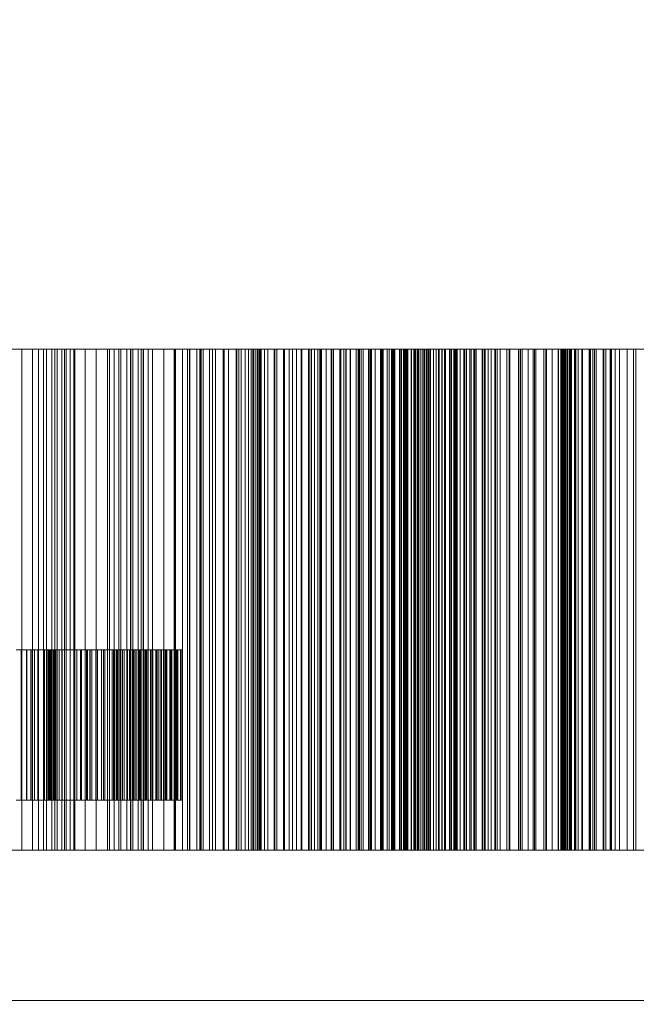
# Model space of a CAD drawing. Header units: millimetres. Extents: x -4738 to 65662, y -68080 to 6847.
# Tile 674 of 1056: x 24694 to 24940, y -17512 to -17119. Entities that reach past the tile are written whole.
import ezdxf

# ---------------------------------------------------------------- set-up
doc = ezdxf.new("R2010")
doc.units = ezdxf.units.MM
doc.layers.add('COTAS_P', color=1, linetype='Continuous', lineweight=0)
doc.layers.add('superior_briquetadora', color=7, linetype='Continuous', lineweight=0)
doc.dimstyles.new('R19_100', dxfattribs={"dimtxt": 250, "dimasz": 150, "dimexe": 150, "dimexo": 80, "dimgap": 100, "dimtad": 1, "dimtih": 1, "dimtoh": 1, "dimdsep": 46, "dimcen": 0.09, "dimadec": 0, "dimazin": 0, "dimtfac": 1, "dimtdec": 4, "dimtofl": 0, "dimtmove": 0, "dimatfit": 3, "dimfxl": 1, "dimtolj": 1, "dimtzin": 0, "dimarcsym": 0})

# ---------------------------------------------------------------- blocks, each defined once
blk = doc.blocks.new('DIM_R30_33')
at = {"layer": 'COTAS_P'}
for p, q in [((24250.07, -17080), (24400.07, -17035)), ((26750.07, -17080), (26600.07, -17035)), ((24250.07, -17980), (24250.07, -17080)), ((24250.07, -17080), (26750.07, -17080)), ((24250.07, -17080), (24400.07, -17125)), ((26750.07, -17080), (26600.07, -17125)), ((26750.07, -17980), (26750.07, -17080))]:
    blk.add_line(p, q, dxfattribs=at)
blk.add_text('2500 P', height=250, dxfattribs=at).set_placement((25500.07, -16980))

msp = doc.modelspace()

# ---------------------------------------------------------------- linework, layer by layer
at = {"layer": 'superior_briquetadora'}
for p, q in [((24687.741, -17250), (24701.446, -17250)), ((24690.657, -17250), (24694.759, -17250)), ((24694.759, -17250), (24694.759, -17450)), ((24694.759, -17250), (24699.011, -17250)), ((24699.011, -17250), (24699.011, -17450)), ((24699.011, -17250), (24703.403, -17250)), ((24701.446, -17250), (24715.622, -17250)), ((24701.446, -17450), (24701.446, -17250)), ((24703.403, -17250), (24703.403, -17450)), ((24703.403, -17250), (24707.925, -17250)), ((24704.528, -17250), (24704.528, -17450)), ((24706.777, -17250), (24704.528, -17250)), ((24704.528, -17250), (24711.826, -17250)), ((24706.777, -17250), (24706.777, -17450)), ((24708.84, -17250), (24706.777, -17250)), ((24707.925, -17250), (24707.925, -17450)), ((24707.925, -17250), (24715.547, -17250)), ((24708.84, -17250), (24708.84, -17450)), ((24710.738, -17250), (24708.84, -17250)), ((24710.738, -17250), (24710.738, -17450)), ((24712.484, -17250), (24710.738, -17250)), ((24711.826, -17250), (24711.826, -17450)), ((24711.826, -17250), (24715.85, -17250)), ((24712.484, -17250), (24712.484, -17450)), ((24714.085, -17250), (24712.484, -17250)), ((24714.085, -17250), (24714.085, -17450)), ((24715.547, -17250), (24714.085, -17250)), ((24715.547, -17250), (24715.547, -17450)), ((24715.622, -17250), (24729.724, -17250)), ((24715.622, -17450), (24715.622, -17250)), ((24715.85, -17250), (24715.85, -17450)), ((24715.85, -17250), (24720.05, -17250)), ((24720.05, -17250), (24720.05, -17450)), ((24720.05, -17250), (24724.402, -17250)), ((24724.402, -17250), (24724.402, -17450)), ((24724.402, -17250), (24728.891, -17250)), ((24728.891, -17250), (24728.891, -17450)), ((24728.891, -17250), (24733.507, -17250)), ((24729.724, -17250), (24743.211, -17250)), ((24729.724, -17450), (24729.724, -17250)), ((24731.54, -17250), (24731.54, -17450)), ((24734.196, -17250), (24731.54, -17250)), ((24731.54, -17250), (24738.154, -17250)), ((24733.507, -17250), (24733.507, -17450)), ((24733.507, -17250), (24738.242, -17250)), ((24734.196, -17250), (24734.196, -17450)), ((24736.683, -17250), (24734.196, -17250)), ((24736.683, -17250), (24736.683, -17450)), ((24739.019, -17250), (24736.683, -17250)), ((24738.154, -17250), (24738.154, -17450)), ((24738.154, -17250), (24742.42, -17250)), ((24738.242, -17250), (24738.242, -17450)), ((24738.242, -17250), (24745.215, -17250)), ((24739.019, -17250), (24739.019, -17450)), ((24741.215, -17250), (24739.019, -17250)), ((24741.215, -17250), (24741.215, -17450)), ((24743.279, -17250), (24741.215, -17250)), ((24742.42, -17250), (24742.42, -17450)), ((24742.42, -17250), (24746.843, -17250)), ((24743.211, -17250), (24755.564, -17250)), ((24743.211, -17450), (24743.211, -17250)), ((24743.279, -17250), (24743.279, -17450)), ((24745.215, -17250), (24743.279, -17250)), ((24745.215, -17250), (24745.215, -17450)), ((24746.843, -17250), (24746.843, -17450)), ((24746.843, -17250), (24751.403, -17250)), ((24751.403, -17250), (24751.403, -17450)), ((24751.403, -17250), (24756.086, -17250)), ((24755.564, -17250), (24766.31, -17250)), ((24755.564, -17450), (24755.564, -17250)), ((24755.841, -17250), (24755.841, -17450)), ((24758.879, -17250), (24755.841, -17250)), ((24755.841, -17250), (24761.709, -17250)), ((24756.086, -17250), (24756.086, -17450)), ((24756.086, -17250), (24760.882, -17250)), ((24758.879, -17250), (24758.879, -17450)), ((24761.766, -17250), (24758.879, -17250)), ((24760.882, -17250), (24760.882, -17450)), ((24760.882, -17250), (24765.784, -17250)), ((24761.709, -17250), (24761.709, -17450)), ((24761.709, -17250), (24766.174, -17250)), ((24761.766, -17250), (24761.766, -17450)), ((24764.517, -17250), (24761.766, -17250)), ((24764.517, -17250), (24764.517, -17450)), ((24767.143, -17250), (24764.517, -17250)), ((24765.784, -17250), (24765.784, -17450)), ((24765.784, -17250), (24772.04, -17250)), ((24766.174, -17250), (24766.174, -17450)), ((24766.174, -17250), (24770.778, -17250)), ((24766.31, -17250), (24775.033, -17250)), ((24766.31, -17450), (24766.31, -17250)), ((24767.143, -17250), (24767.143, -17450)), ((24769.649, -17250), (24767.143, -17250)), ((24769.649, -17250), (24769.649, -17450)), ((24772.04, -17250), (24769.649, -17250)), ((24770.778, -17250), (24770.778, -17450)), ((24770.778, -17250), (24775.502, -17250)), ((24772.04, -17250), (24772.04, -17450)), ((24775.033, -17250), (24781.4, -17250)), ((24775.033, -17450), (24775.033, -17250)), ((24775.502, -17250), (24775.502, -17450)), ((24775.502, -17250), (24780.334, -17250)), ((24777.198, -17250), (24777.198, -17450)), ((24780.588, -17250), (24777.198, -17250)), ((24777.198, -17250), (24782.262, -17250)), ((24780.334, -17250), (24780.334, -17450)), ((24780.334, -17250), (24785.264, -17250)), ((24780.588, -17250), (24780.588, -17450)), ((24783.847, -17250), (24780.588, -17250)), ((24781.4, -17250), (24785.166, -17250)), ((24781.4, -17450), (24781.4, -17250)), ((24782.262, -17250), (24782.262, -17450)), ((24782.262, -17250), (24786.884, -17250)), ((24783.847, -17250), (24783.847, -17450)), ((24786.987, -17250), (24783.847, -17250)), ((24786.313, -17250), (24785.166, -17250)), ((24785.166, -17450), (24785.166, -17250)), ((24785.264, -17250), (24785.264, -17450)), ((24785.264, -17250), (24790.285, -17250)), ((24787.308, -17250), (24786.313, -17250)), ((24786.313, -17450), (24786.313, -17250)), ((24786.884, -17250), (24786.884, -17450)), ((24786.884, -17250), (24791.625, -17250)), ((24786.987, -17250), (24786.987, -17450)), ((24790.017, -17250), (24786.987, -17250)), ((24788.15, -17250), (24787.308, -17250)), ((24787.308, -17450), (24787.308, -17250)), ((24788.84, -17250), (24788.15, -17250)), ((24788.15, -17450), (24788.15, -17250)), ((24789.377, -17250), (24788.84, -17250)), ((24788.84, -17450), (24788.84, -17250)), ((24789.76, -17250), (24789.377, -17250)), ((24789.377, -17450), (24789.377, -17250)), ((24789.991, -17250), (24789.76, -17250)), ((24789.76, -17450), (24789.76, -17250)), ((24790.067, -17250), (24789.991, -17250)), ((24789.991, -17450), (24789.991, -17250)), ((24790.017, -17250), (24790.017, -17450)), ((24792.941, -17250), (24790.017, -17250)), ((24790.067, -17450), (24790.067, -17250)), ((24790.285, -17250), (24790.285, -17450)), ((24790.285, -17250), (24795.764, -17250)), ((24791.625, -17250), (24791.625, -17450)), ((24791.625, -17250), (24796.467, -17250)), ((24792.941, -17250), (24792.941, -17450)), ((24795.764, -17250), (24792.941, -17250)), ((24795.404, -17250), (24795.404, -17450)), ((24799.114, -17250), (24795.404, -17250)), ((24795.404, -17250), (24799.615, -17250)), ((24795.764, -17250), (24795.764, -17450)), ((24796.467, -17250), (24796.467, -17450)), ((24796.467, -17250), (24801.401, -17250)), ((24799.114, -17250), (24799.114, -17450)), ((24802.713, -17250), (24799.114, -17250)), ((24799.615, -17250), (24799.615, -17450)), ((24799.615, -17250), (24804.35, -17250)), ((24801.401, -17250), (24801.401, -17450)), ((24801.401, -17250), (24806.417, -17250)), ((24802.713, -17250), (24802.713, -17450)), ((24806.212, -17250), (24802.713, -17250)), ((24804.35, -17250), (24804.35, -17450)), ((24804.35, -17250), (24809.182, -17250)), ((24806.212, -17250), (24806.212, -17450)), ((24809.617, -17250), (24806.212, -17250)), ((24806.417, -17250), (24806.417, -17450)), ((24806.417, -17250), (24811.51, -17250)), ((24809.182, -17250), (24809.182, -17450)), ((24809.182, -17250), (24814.096, -17250)), ((24809.617, -17250), (24809.617, -17450)), ((24812.931, -17250), (24809.617, -17250)), ((24810.285, -17250), (24810.285, -17450)), ((24814.279, -17250), (24810.285, -17250)), ((24810.285, -17250), (24813.603, -17250)), ((24811.51, -17250), (24811.51, -17450)), ((24811.51, -17250), (24816.158, -17250)), ((24812.931, -17250), (24812.931, -17450)), ((24816.158, -17250), (24812.931, -17250)), ((24813.603, -17250), (24813.603, -17450)), ((24813.603, -17250), (24818.404, -17250)), ((24814.096, -17250), (24814.096, -17450)), ((24814.096, -17250), (24819.085, -17250)), ((24814.279, -17250), (24814.279, -17450)), ((24818.184, -17250), (24814.279, -17250)), ((24816.158, -17250), (24816.158, -17450)), ((24818.184, -17250), (24818.184, -17450)), ((24822.007, -17250), (24818.184, -17250)), ((24818.404, -17250), (24818.404, -17450)), ((24818.404, -17250), (24823.28, -17250)), ((24819.085, -17250), (24819.085, -17450)), ((24819.085, -17250), (24824.139, -17250)), ((24821.696, -17250), (24821.696, -17450)), ((24825.936, -17250), (24821.696, -17250)), ((24821.696, -17250), (24824.089, -17250)), ((24822.007, -17250), (24822.007, -17450)), ((24825.754, -17250), (24822.007, -17250)), ((24823.28, -17250), (24823.28, -17450)), ((24823.28, -17250), (24828.22, -17250)), ((24824.089, -17250), (24824.089, -17450)), ((24824.089, -17250), (24828.911, -17250)), ((24824.139, -17250), (24824.139, -17450)), ((24824.139, -17250), (24829.254, -17250)), ((24825.754, -17250), (24825.754, -17450)), ((24829.427, -17250), (24825.754, -17250)), ((24825.936, -17250), (24825.936, -17450)), ((24830.109, -17250), (24825.936, -17250)), ((24828.22, -17250), (24828.22, -17450)), ((24828.22, -17250), (24833.214, -17250)), ((24828.911, -17250), (24828.911, -17450)), ((24828.911, -17250), (24833.785, -17250)), ((24829.254, -17250), (24829.254, -17450)), ((24829.254, -17250), (24833.027, -17250)), ((24829.427, -17250), (24829.427, -17450)), ((24833.027, -17250), (24829.427, -17250)), ((24829.528, -17250), (24829.528, -17450)), ((24833.973, -17250), (24829.528, -17250)), ((24829.528, -17250), (24830.974, -17250)), ((24830.109, -17250), (24830.109, -17450)), ((24834.22, -17250), (24830.109, -17250)), ((24830.974, -17250), (24830.974, -17450)), ((24830.974, -17250), (24835.77, -17250)), ((24833.027, -17250), (24833.027, -17450)), ((24833.214, -17250), (24833.214, -17450)), ((24833.214, -17250), (24838.258, -17250)), ((24833.706, -17250), (24833.706, -17450)), ((24838.313, -17250), (24833.706, -17250)), ((24833.706, -17250), (24834.19, -17250)), ((24833.785, -17250), (24833.785, -17450)), ((24833.785, -17250), (24838.701, -17250)), ((24833.973, -17250), (24833.973, -17450)), ((24838.374, -17250), (24833.973, -17250)), ((24834.19, -17250), (24834.19, -17450)), ((24834.19, -17250), (24838.914, -17250)), ((24834.22, -17250), (24834.22, -17450)), ((24838.274, -17250), (24834.22, -17250)), ((24835.77, -17250), (24835.77, -17450)), ((24835.77, -17250), (24840.594, -17250)), ((24837.852, -17250), (24837.852, -17450)), ((24842.466, -17250), (24837.852, -17250)), ((24837.852, -17250), (24838.336, -17250)), ((24838.258, -17250), (24838.258, -17450)), ((24838.258, -17250), (24843.346, -17250)), ((24838.274, -17250), (24838.274, -17450)), ((24842.269, -17250), (24838.274, -17250)), ((24838.313, -17250), (24838.313, -17450)), ((24842.899, -17250), (24838.313, -17250)), ((24838.336, -17250), (24838.336, -17450)), ((24838.336, -17250), (24843.144, -17250)), ((24838.374, -17250), (24838.374, -17450)), ((24842.734, -17250), (24838.374, -17250)), ((24838.701, -17250), (24838.701, -17450)), ((24838.701, -17250), (24843.654, -17250)), ((24838.914, -17250), (24838.914, -17450)), ((24838.914, -17250), (24843.642, -17250)), ((24840.594, -17250), (24840.594, -17450)), ((24840.594, -17250), (24845.44, -17250)), ((24841.338, -17250), (24841.338, -17450)), ((24845.713, -17250), (24841.338, -17250)), ((24841.338, -17250), (24842.785, -17250)), ((24842.269, -17250), (24842.269, -17450)), ((24846.208, -17250), (24842.269, -17250)), ((24842.466, -17250), (24842.466, -17450)), ((24847.095, -17250), (24842.466, -17250)), ((24842.734, -17250), (24842.734, -17450)), ((24847.054, -17250), (24842.734, -17250)), ((24842.785, -17250), (24842.785, -17450)), ((24842.785, -17250), (24847.741, -17250)), ((24842.899, -17250), (24842.899, -17450)), ((24847.466, -17250), (24842.899, -17250)), ((24843.144, -17250), (24843.144, -17450)), ((24843.144, -17250), (24847.95, -17250)), ((24843.346, -17250), (24843.346, -17450)), ((24843.346, -17250), (24846.208, -17250)), ((24843.642, -17250), (24843.642, -17450)), ((24843.642, -17250), (24848.371, -17250)), ((24843.654, -17250), (24843.654, -17450)), ((24843.654, -17250), (24848.639, -17250)), ((24845.44, -17250), (24845.44, -17450)), ((24845.44, -17250), (24850.303, -17250)), ((24845.713, -17250), (24845.713, -17450)), ((24850.12, -17250), (24845.713, -17250)), ((24846.208, -17250), (24846.208, -17450)), ((24847.054, -17250), (24847.054, -17450)), ((24851.335, -17250), (24847.054, -17250)), ((24847.095, -17250), (24847.095, -17450)), ((24851.737, -17250), (24847.095, -17250)), ((24847.466, -17250), (24847.466, -17450)), ((24852.012, -17250), (24847.466, -17250)), ((24847.741, -17250), (24847.741, -17450)), ((24847.741, -17250), (24852.678, -17250)), ((24847.95, -17250), (24847.95, -17450)), ((24847.95, -17250), (24852.751, -17250)), ((24848.371, -17250), (24848.371, -17450)), ((24848.371, -17250), (24853.098, -17250)), ((24848.639, -17250), (24848.639, -17450)), ((24848.639, -17250), (24853.651, -17250)), ((24848.76, -17250), (24848.76, -17450)), ((24852.855, -17250), (24848.76, -17250)), ((24848.76, -17250), (24851.156, -17250)), ((24850.12, -17250), (24850.12, -17450)), ((24854.559, -17250), (24850.12, -17250)), ((24850.303, -17250), (24850.303, -17450)), ((24850.303, -17250), (24855.181, -17250)), ((24851.156, -17250), (24851.156, -17450)), ((24851.156, -17250), (24856.212, -17250)), ((24851.335, -17250), (24851.335, -17450)), ((24855.574, -17250), (24851.335, -17250)), ((24851.737, -17250), (24851.737, -17450)), ((24856.39, -17250), (24851.737, -17250)), ((24852.012, -17250), (24852.012, -17450)), ((24856.535, -17250), (24852.012, -17250)), ((24852.678, -17250), (24852.678, -17450)), ((24852.678, -17250), (24857.592, -17250)), ((24852.751, -17250), (24852.751, -17450)), ((24852.751, -17250), (24857.544, -17250)), ((24852.855, -17250), (24852.855, -17450)), ((24856.998, -17250), (24852.855, -17250)), ((24853.098, -17250), (24853.098, -17450)), ((24853.098, -17250), (24857.821, -17250)), ((24853.651, -17250), (24853.651, -17450)), ((24853.651, -17250), (24855.574, -17250)), ((24854.559, -17250), (24854.559, -17450)), ((24859.027, -17250), (24854.559, -17250)), ((24855.181, -17250), (24855.181, -17450)), ((24855.181, -17250), (24860.069, -17250)), ((24855.574, -17250), (24855.574, -17450)), ((24856.212, -17250), (24856.212, -17450)), ((24856.212, -17250), (24861.232, -17250)), ((24856.39, -17250), (24856.39, -17450)), ((24861.053, -17250), (24856.39, -17250)), ((24856.535, -17250), (24856.535, -17450)), ((24861.035, -17250), (24856.535, -17250)), ((24856.998, -17250), (24856.998, -17450)), ((24861.189, -17250), (24856.998, -17250)), ((24857.544, -17250), (24857.544, -17450)), ((24857.544, -17250), (24862.326, -17250)), ((24857.592, -17250), (24857.592, -17450)), ((24857.592, -17250), (24862.479, -17250)), ((24857.821, -17250), (24857.821, -17450)), ((24857.821, -17250), (24862.538, -17250)), ((24859.027, -17250), (24859.027, -17450)), ((24863.527, -17250), (24859.027, -17250)), ((24860.047, -17250), (24860.047, -17450)), ((24863.821, -17250), (24860.047, -17250)), ((24860.047, -17250), (24863.369, -17250)), ((24860.069, -17250), (24860.069, -17450)), ((24860.069, -17250), (24861.035, -17250)), ((24861.035, -17250), (24861.035, -17450)), ((24861.053, -17250), (24861.053, -17450)), ((24865.724, -17250), (24861.053, -17250)), ((24861.189, -17250), (24861.189, -17450)), ((24865.43, -17250), (24861.189, -17250)), ((24861.232, -17250), (24861.232, -17450)), ((24861.232, -17250), (24866.212, -17250)), ((24862.326, -17250), (24862.326, -17450)), ((24862.326, -17250), (24867.092, -17250)), ((24862.479, -17250), (24862.479, -17450)), ((24862.479, -17250), (24867.333, -17250)), ((24862.538, -17250), (24862.538, -17450)), ((24863.369, -17250), (24863.369, -17450)), ((24863.369, -17250), (24868.477, -17250)), ((24863.527, -17250), (24863.527, -17450)), ((24868.057, -17250), (24863.527, -17250)), ((24863.821, -17250), (24863.821, -17450)), ((24867.66, -17250), (24863.821, -17250)), ((24865.43, -17250), (24865.43, -17450)), ((24869.722, -17250), (24865.43, -17250)), ((24865.724, -17250), (24865.724, -17450)), ((24866.212, -17250), (24866.212, -17450)), ((24866.212, -17250), (24871.146, -17250)), ((24867.092, -17250), (24867.092, -17450)), ((24867.092, -17250), (24868.057, -17250)), ((24867.333, -17250), (24867.333, -17450)), ((24867.333, -17250), (24872.148, -17250)), ((24867.66, -17250), (24867.66, -17450)), ((24871.565, -17250), (24867.66, -17250)), ((24868.057, -17250), (24868.057, -17450)), ((24868.477, -17250), (24868.477, -17450)), ((24868.477, -17250), (24873.532, -17250)), ((24869.722, -17250), (24869.722, -17450)), ((24874.07, -17250), (24869.722, -17250)), ((24871.146, -17250), (24871.146, -17450)), ((24871.146, -17250), (24876.027, -17250)), ((24871.565, -17250), (24871.565, -17450)), ((24875.538, -17250), (24871.565, -17250)), ((24872.148, -17250), (24872.148, -17450)), ((24872.148, -17250), (24874.07, -17250)), ((24873.532, -17250), (24873.532, -17450)), ((24873.532, -17250), (24878.529, -17250)), ((24874.07, -17250), (24874.07, -17450)), ((24875.09, -17250), (24875.09, -17450)), ((24878.508, -17250), (24875.09, -17250)), ((24875.09, -17250), (24879.307, -17250)), ((24875.538, -17250), (24875.538, -17450)), ((24879.581, -17250), (24875.538, -17250)), ((24876.027, -17250), (24876.027, -17450)), ((24876.027, -17250), (24880.844, -17250)), ((24878.508, -17250), (24878.508, -17450)), ((24882.006, -17250), (24878.508, -17250)), ((24878.529, -17250), (24878.529, -17450)), ((24878.529, -17250), (24883.462, -17250)), ((24879.307, -17250), (24879.307, -17450)), ((24879.307, -17250), (24884.416, -17250)), ((24879.581, -17250), (24879.581, -17450)), ((24883.703, -17250), (24879.581, -17250)), ((24880.844, -17250), (24880.844, -17450)), ((24880.844, -17250), (24883.703, -17250)), ((24882.006, -17250), (24882.006, -17450)), ((24885.586, -17250), (24882.006, -17250)), ((24883.462, -17250), (24883.462, -17450)), ((24883.462, -17250), (24888.322, -17250)), ((24883.703, -17250), (24883.703, -17450)), ((24884.416, -17250), (24884.416, -17450)), ((24884.416, -17250), (24889.458, -17250)), ((24885.586, -17250), (24885.586, -17450)), ((24889.252, -17250), (24885.586, -17250)), ((24888.322, -17250), (24888.322, -17450)), ((24888.322, -17250), (24893.096, -17250)), ((24889.252, -17250), (24889.252, -17450)), ((24893.008, -17250), (24889.252, -17250)), ((24889.458, -17250), (24889.458, -17450)), ((24889.458, -17250), (24894.425, -17250)), ((24893.008, -17250), (24893.008, -17450)), ((24896.865, -17250), (24893.008, -17250)), ((24893.096, -17250), (24893.096, -17450)), ((24893.096, -17250), (24896.865, -17250)), ((24893.745, -17250), (24893.745, -17450)), ((24896.773, -17250), (24893.745, -17250)), ((24893.745, -17250), (24898.815, -17250)), ((24894.425, -17250), (24894.425, -17450)), ((24894.425, -17250), (24899.309, -17250)), ((24896.773, -17250), (24896.773, -17450)), ((24899.896, -17250), (24896.773, -17250)), ((24896.865, -17250), (24896.865, -17450)), ((24898.815, -17250), (24898.815, -17450)), ((24898.815, -17250), (24903.877, -17250)), ((24899.309, -17250), (24899.309, -17450)), ((24899.309, -17250), (24904.101, -17250)), ((24899.896, -17250), (24899.896, -17450)), ((24903.117, -17250), (24899.896, -17250)), ((24903.117, -17250), (24903.117, -17450)), ((24906.441, -17250), (24903.117, -17250)), ((24903.877, -17250), (24903.877, -17450)), ((24903.877, -17250), (24908.856, -17250)), ((24904.101, -17250), (24904.101, -17450)), ((24904.101, -17250), (24908.785, -17250)), ((24906.441, -17250), (24906.441, -17450)), ((24909.874, -17250), (24906.441, -17250)), ((24908.785, -17250), (24908.785, -17450)), ((24908.785, -17250), (24913.428, -17250)), ((24908.856, -17250), (24908.856, -17450)), ((24908.856, -17250), (24913.745, -17250)), ((24909.874, -17250), (24909.874, -17450)), ((24913.428, -17250), (24909.874, -17250)), ((24910.075, -17250), (24910.199, -17250)), ((24910.104, -17250), (24910.075, -17250)), ((24910.075, -17450), (24910.075, -17250)), ((24910.287, -17250), (24910.104, -17250)), ((24910.104, -17450), (24910.104, -17250)), ((24910.199, -17250), (24910.477, -17250)), ((24910.199, -17450), (24910.199, -17250)), ((24910.623, -17250), (24910.287, -17250)), ((24910.287, -17450), (24910.287, -17250)), ((24910.477, -17250), (24910.908, -17250)), ((24910.477, -17450), (24910.477, -17250)), ((24911.112, -17250), (24910.623, -17250)), ((24910.623, -17450), (24910.623, -17250)), ((24910.908, -17250), (24911.492, -17250)), ((24910.908, -17450), (24910.908, -17250)), ((24911.755, -17250), (24911.112, -17250)), ((24911.112, -17450), (24911.112, -17250)), ((24911.492, -17250), (24912.23, -17250)), ((24911.492, -17450), (24911.492, -17250)), ((24912.55, -17250), (24911.755, -17250)), ((24911.755, -17450), (24911.755, -17250)), ((24912.23, -17250), (24913.119, -17250)), ((24912.23, -17450), (24912.23, -17250)), ((24915.639, -17250), (24912.55, -17250)), ((24912.55, -17450), (24912.55, -17250)), ((24913.119, -17250), (24914.161, -17250)), ((24913.119, -17450), (24913.119, -17250)), ((24913.428, -17250), (24913.428, -17450)), ((24913.745, -17250), (24913.745, -17450)), ((24913.745, -17250), (24918.534, -17250)), ((24914.161, -17250), (24915.355, -17250)), ((24914.161, -17450), (24914.161, -17250)), ((24915.355, -17250), (24916.7, -17250)), ((24915.355, -17450), (24915.355, -17250)), ((24921.375, -17250), (24915.639, -17250)), ((24915.639, -17450), (24915.639, -17250)), ((24915.831, -17250), (24915.831, -17450)), ((24918.441, -17250), (24915.831, -17250)), ((24915.831, -17250), (24921.705, -17250)), ((24916.7, -17250), (24918.195, -17250)), ((24916.7, -17450), (24916.7, -17250)), ((24918.195, -17250), (24922.629, -17250)), ((24918.195, -17450), (24918.195, -17250)), ((24918.441, -17250), (24918.441, -17450)), ((24921.159, -17250), (24918.441, -17250)), ((24918.534, -17250), (24918.534, -17450)), ((24918.534, -17250), (24923.212, -17250)), ((24921.159, -17250), (24921.159, -17450)), ((24923.99, -17250), (24921.159, -17250)), ((24929.537, -17250), (24921.375, -17250)), ((24921.375, -17450), (24921.375, -17250)), ((24921.705, -17250), (24921.705, -17450)), ((24921.705, -17250), (24926.672, -17250)), ((24922.629, -17250), (24929.612, -17250)), ((24922.629, -17450), (24922.629, -17250)), ((24923.212, -17250), (24923.212, -17450)), ((24923.212, -17250), (24927.762, -17250)), ((24923.99, -17250), (24923.99, -17450)), ((24926.939, -17250), (24923.99, -17250)), ((24926.672, -17250), (24926.672, -17450)), ((24926.672, -17250), (24931.541, -17250)), ((24926.939, -17250), (24926.939, -17450)), ((24930.016, -17250), (24926.939, -17250)), ((24927.762, -17250), (24927.762, -17450)), ((24927.762, -17250), (24933.234, -17250)), ((24939.813, -17250), (24929.537, -17250)), ((24929.537, -17450), (24929.537, -17250)), ((24929.612, -17250), (24938.875, -17250)), ((24929.612, -17450), (24929.612, -17250)), ((24930.016, -17250), (24930.016, -17450)), ((24933.234, -17250), (24930.016, -17250)), ((24931.541, -17250), (24931.541, -17450)), ((24931.541, -17250), (24936.304, -17250)), ((24933.234, -17250), (24933.234, -17450)), ((24936.304, -17250), (24936.304, -17450)), ((24936.304, -17250), (24940.952, -17250)), ((24938.875, -17250), (24950.064, -17250)), ((24938.875, -17450), (24938.875, -17250)), ((24951.807, -17250), (24939.813, -17250)), ((24939.813, -17450), (24939.813, -17250)), ((24694.504, -17370), (24692.543, -17370)), ((24692.912, -17370), (24694.775, -17370)), ((24694.504, -17370), (24694.504, -17430)), ((24696.597, -17370), (24694.504, -17370)), ((24694.775, -17370), (24694.775, -17430)), ((24694.775, -17370), (24696.777, -17370)), ((24696.597, -17370), (24696.597, -17430)), ((24698.816, -17370), (24696.597, -17370)), ((24696.777, -17370), (24696.777, -17430)), ((24696.777, -17370), (24698.909, -17370)), ((24698.295, -17370), (24698.295, -17430)), ((24709.582, -17370), (24698.295, -17370)), ((24698.295, -17370), (24703.799, -17370)), ((24698.816, -17370), (24698.816, -17430)), ((24705.719, -17370), (24698.816, -17370)), ((24698.909, -17370), (24698.909, -17430)), ((24698.909, -17370), (24701.165, -17370)), ((24699.843, -17370), (24699.843, -17430)), ((24705.569, -17370), (24699.843, -17370)), ((24699.843, -17370), (24710.901, -17370)), ((24701.165, -17370), (24701.165, -17430)), ((24701.165, -17370), (24707.984, -17370)), ((24703.799, -17370), (24703.799, -17430)), ((24703.799, -17370), (24704.685, -17370)), ((24704.685, -17370), (24704.685, -17430)), ((24704.685, -17370), (24705.311, -17370)), ((24705.311, -17370), (24705.311, -17430)), ((24705.311, -17370), (24705.753, -17370)), ((24705.569, -17370), (24705.569, -17430)), ((24706.507, -17370), (24705.569, -17370)), ((24705.719, -17370), (24705.719, -17430)), ((24706.005, -17370), (24705.719, -17370)), ((24705.753, -17370), (24705.753, -17430)), ((24705.753, -17370), (24706.034, -17370)), ((24706.005, -17370), (24706.005, -17430)), ((24706.155, -17370), (24706.005, -17370)), ((24706.034, -17370), (24706.034, -17430)), ((24706.034, -17370), (24706.166, -17370)), ((24706.155, -17370), (24706.155, -17430)), ((24706.166, -17370), (24706.155, -17370)), ((24706.166, -17370), (24706.166, -17430)), ((24706.507, -17370), (24706.507, -17430)), ((24707.19, -17370), (24706.507, -17370)), ((24707.19, -17370), (24707.19, -17430)), ((24707.692, -17370), (24707.19, -17370)), ((24707.692, -17370), (24707.692, -17430)), ((24708.035, -17370), (24707.692, -17370)), ((24707.984, -17370), (24707.984, -17430)), ((24707.984, -17370), (24708.202, -17370)), ((24708.035, -17370), (24708.035, -17430)), ((24708.23, -17370), (24708.035, -17370)), ((24708.202, -17370), (24708.202, -17430)), ((24708.202, -17370), (24708.285, -17370)), ((24708.23, -17370), (24708.23, -17430)), ((24708.285, -17370), (24708.23, -17370)), ((24708.285, -17370), (24708.285, -17430)), ((24709.582, -17370), (24709.582, -17430)), ((24716.711, -17370), (24709.582, -17370)), ((24710.901, -17370), (24710.901, -17430)), ((24710.901, -17370), (24718.219, -17370)), ((24716.711, -17370), (24716.711, -17430)), ((24718.494, -17370), (24716.711, -17370)), ((24718.219, -17370), (24718.219, -17430)), ((24718.219, -17370), (24720.037, -17370)), ((24718.494, -17370), (24718.494, -17430)), ((24720.495, -17370), (24718.494, -17370)), ((24720.037, -17370), (24720.037, -17430)), ((24720.037, -17370), (24722.067, -17370)), ((24720.495, -17370), (24720.495, -17430)), ((24722.643, -17370), (24720.495, -17370)), ((24720.918, -17370), (24720.918, -17430)), ((24727.283, -17370), (24720.918, -17370)), ((24720.918, -17370), (24729.679, -17370)), ((24721.879, -17370), (24721.879, -17430)), ((24730.778, -17370), (24721.879, -17370)), ((24721.879, -17370), (24727.914, -17370)), ((24722.067, -17370), (24722.067, -17430)), ((24722.067, -17370), (24724.241, -17370)), ((24722.643, -17370), (24722.643, -17430)), ((24724.914, -17370), (24722.643, -17370)), ((24724.241, -17370), (24724.241, -17430)), ((24724.241, -17370), (24726.533, -17370)), ((24724.914, -17370), (24724.914, -17430)), ((24727.293, -17370), (24724.914, -17370)), ((24726.533, -17370), (24726.533, -17430)), ((24726.533, -17370), (24728.93, -17370)), ((24727.283, -17370), (24727.283, -17430)), ((24736.961, -17370), (24727.283, -17370)), ((24727.293, -17370), (24727.293, -17430)), ((24729.768, -17370), (24727.293, -17370)), ((24727.914, -17370), (24727.914, -17430)), ((24727.914, -17370), (24737.682, -17370)), ((24728.93, -17370), (24728.93, -17430)), ((24728.93, -17370), (24731.42, -17370)), ((24729.679, -17370), (24729.679, -17430)), ((24729.679, -17370), (24731.374, -17370)), ((24729.768, -17370), (24729.768, -17430)), ((24732.332, -17370), (24729.768, -17370)), ((24730.778, -17370), (24730.778, -17430)), ((24732.51, -17370), (24730.778, -17370)), ((24731.374, -17370), (24731.374, -17430)), ((24731.374, -17370), (24732.903, -17370)), ((24731.42, -17370), (24731.42, -17430)), ((24731.42, -17370), (24733.996, -17370)), ((24731.489, -17370), (24731.489, -17430)), ((24731.672, -17370), (24731.489, -17370)), ((24731.489, -17370), (24741.772, -17370)), ((24731.672, -17370), (24731.672, -17430)), ((24741.981, -17370), (24731.672, -17370)), ((24732.332, -17370), (24732.332, -17430)), ((24734.977, -17370), (24732.332, -17370)), ((24732.51, -17370), (24732.51, -17430)), ((24734.083, -17370), (24732.51, -17370)), ((24732.903, -17370), (24732.903, -17430)), ((24732.903, -17370), (24734.313, -17370)), ((24733.996, -17370), (24733.996, -17430)), ((24733.996, -17370), (24736.65, -17370)), ((24734.083, -17370), (24734.083, -17430)), ((24735.541, -17370), (24734.083, -17370)), ((24734.313, -17370), (24734.313, -17430)), ((24734.313, -17370), (24735.614, -17370)), ((24734.977, -17370), (24734.977, -17430)), ((24739.801, -17370), (24734.977, -17370)), ((24735.541, -17370), (24735.541, -17430)), ((24736.894, -17370), (24735.541, -17370)), ((24735.614, -17370), (24735.614, -17430)), ((24735.614, -17370), (24736.813, -17370)), ((24736.65, -17370), (24736.65, -17430)), ((24736.65, -17370), (24741.322, -17370)), ((24736.813, -17370), (24736.813, -17430)), ((24736.813, -17370), (24737.91, -17370)), ((24736.894, -17370), (24736.894, -17430)), ((24738.148, -17370), (24736.894, -17370)), ((24736.961, -17370), (24736.961, -17430)), ((24739.162, -17370), (24736.961, -17370)), ((24737.682, -17370), (24737.682, -17430)), ((24737.682, -17370), (24739.894, -17370)), ((24737.91, -17370), (24737.91, -17430)), ((24737.91, -17370), (24738.907, -17370)), ((24738.148, -17370), (24738.148, -17430)), ((24739.305, -17370), (24738.148, -17370)), ((24738.907, -17370), (24738.907, -17430)), ((24738.907, -17370), (24739.801, -17370)), ((24739.162, -17370), (24739.162, -17430)), ((24741.467, -17370), (24739.162, -17370)), ((24739.305, -17370), (24739.305, -17430)), ((24740.363, -17370), (24739.305, -17370)), ((24739.801, -17370), (24739.801, -17430)), ((24739.894, -17370), (24739.894, -17430)), ((24739.894, -17370), (24742.202, -17370)), ((24740.363, -17370), (24740.363, -17430)), ((24741.322, -17370), (24740.363, -17370)), ((24741.322, -17370), (24741.322, -17430)), ((24741.467, -17370), (24741.467, -17430)), ((24743.838, -17370), (24741.467, -17370)), ((24741.772, -17370), (24741.772, -17430)), ((24741.772, -17370), (24743.94, -17370)), ((24741.981, -17370), (24741.981, -17430)), ((24744.164, -17370), (24741.981, -17370)), ((24742.202, -17370), (24742.202, -17430)), ((24742.202, -17370), (24744.572, -17370)), ((24743.838, -17370), (24743.838, -17430)), ((24746.262, -17370), (24743.838, -17370)), ((24743.94, -17370), (24743.94, -17430)), ((24743.94, -17370), (24746.07, -17370)), ((24744.164, -17370), (24744.164, -17430)), ((24746.316, -17370), (24744.164, -17370)), ((24744.572, -17370), (24744.572, -17430)), ((24744.572, -17370), (24746.99, -17370)), ((24746.07, -17370), (24746.07, -17430)), ((24746.07, -17370), (24748.167, -17370)), ((24746.262, -17370), (24746.262, -17430)), ((24748.727, -17370), (24746.262, -17370)), ((24746.316, -17370), (24746.316, -17430)), ((24748.441, -17370), (24746.316, -17370)), ((24746.99, -17370), (24746.99, -17430)), ((24746.99, -17370), (24749.445, -17370)), ((24748.167, -17370), (24748.167, -17430)), ((24748.167, -17370), (24750.231, -17370)), ((24748.441, -17370), (24748.441, -17430)), ((24750.537, -17370), (24748.441, -17370)), ((24748.727, -17370), (24748.727, -17430)), ((24751.227, -17370), (24748.727, -17370)), ((24749.445, -17370), (24749.445, -17430)), ((24749.445, -17370), (24751.931, -17370)), ((24750.231, -17370), (24750.231, -17430)), ((24750.231, -17370), (24752.259, -17370)), ((24750.537, -17370), (24750.537, -17430)), ((24752.602, -17370), (24750.537, -17370)), ((24751.227, -17370), (24751.227, -17430)), ((24753.754, -17370), (24751.227, -17370)), ((24751.931, -17370), (24751.931, -17430)), ((24751.931, -17370), (24754.44, -17370)), ((24752.259, -17370), (24752.259, -17430)), ((24752.259, -17370), (24754.247, -17370)), ((24752.602, -17370), (24752.602, -17430)), ((24754.63, -17370), (24752.602, -17370)), ((24753.754, -17370), (24753.754, -17430)), ((24756.302, -17370), (24753.754, -17370)), ((24754.247, -17370), (24754.247, -17430)), ((24754.247, -17370), (24756.193, -17370)), ((24754.44, -17370), (24754.44, -17430)), ((24754.44, -17370), (24756.967, -17370)), ((24754.63, -17370), (24754.63, -17430)), ((24756.62, -17370), (24754.63, -17370)), ((24756.193, -17370), (24756.193, -17430)), ((24756.193, -17370), (24758.091, -17370)), ((24756.302, -17370), (24756.302, -17430)), ((24758.091, -17370), (24756.302, -17370)), ((24756.62, -17370), (24756.62, -17430)), ((24758.566, -17370), (24756.62, -17370)), ((24756.967, -17370), (24756.967, -17430)), ((24756.967, -17370), (24758.566, -17370)), ((24758.091, -17370), (24758.091, -17430)), ((24758.566, -17370), (24758.566, -17430)), ((24694.504, -17430), (24692.543, -17430)), ((24692.912, -17430), (24694.775, -17430)), ((24696.597, -17430), (24694.504, -17430)), ((24694.775, -17430), (24696.777, -17430)), ((24698.816, -17430), (24696.597, -17430)), ((24696.777, -17430), (24698.909, -17430)), ((24709.582, -17430), (24698.295, -17430)), ((24698.295, -17430), (24703.799, -17430)), ((24705.719, -17430), (24698.816, -17430)), ((24698.909, -17430), (24701.165, -17430)), ((24705.569, -17430), (24699.843, -17430)), ((24699.843, -17430), (24710.901, -17430)), ((24701.165, -17430), (24707.984, -17430)), ((24703.799, -17430), (24704.685, -17430)), ((24704.685, -17430), (24705.311, -17430)), ((24705.311, -17430), (24705.753, -17430)), ((24706.507, -17430), (24705.569, -17430)), ((24706.005, -17430), (24705.719, -17430)), ((24705.753, -17430), (24706.034, -17430)), ((24706.155, -17430), (24706.005, -17430)), ((24706.034, -17430), (24706.166, -17430)), ((24706.166, -17430), (24706.155, -17430)), ((24707.19, -17430), (24706.507, -17430)), ((24707.692, -17430), (24707.19, -17430)), ((24708.035, -17430), (24707.692, -17430)), ((24707.984, -17430), (24708.202, -17430)), ((24708.23, -17430), (24708.035, -17430)), ((24708.202, -17430), (24708.285, -17430)), ((24708.285, -17430), (24708.23, -17430)), ((24716.711, -17430), (24709.582, -17430)), ((24710.901, -17430), (24718.219, -17430)), ((24718.494, -17430), (24716.711, -17430)), ((24718.219, -17430), (24720.037, -17430)), ((24720.495, -17430), (24718.494, -17430)), ((24720.037, -17430), (24722.067, -17430)), ((24722.643, -17430), (24720.495, -17430)), ((24727.283, -17430), (24720.918, -17430)), ((24720.918, -17430), (24729.679, -17430)), ((24730.778, -17430), (24721.879, -17430)), ((24721.879, -17430), (24727.914, -17430)), ((24722.067, -17430), (24724.241, -17430)), ((24724.914, -17430), (24722.643, -17430)), ((24724.241, -17430), (24726.533, -17430)), ((24727.293, -17430), (24724.914, -17430)), ((24726.533, -17430), (24728.93, -17430)), ((24736.961, -17430), (24727.283, -17430)), ((24729.768, -17430), (24727.293, -17430)), ((24727.914, -17430), (24737.682, -17430)), ((24728.93, -17430), (24731.42, -17430)), ((24729.679, -17430), (24731.374, -17430)), ((24732.332, -17430), (24729.768, -17430)), ((24732.51, -17430), (24730.778, -17430)), ((24731.374, -17430), (24732.903, -17430)), ((24731.42, -17430), (24733.996, -17430)), ((24731.672, -17430), (24731.489, -17430)), ((24731.489, -17430), (24741.772, -17430)), ((24741.981, -17430), (24731.672, -17430)), ((24734.977, -17430), (24732.332, -17430)), ((24734.083, -17430), (24732.51, -17430)), ((24732.903, -17430), (24734.313, -17430)), ((24733.996, -17430), (24736.65, -17430)), ((24735.541, -17430), (24734.083, -17430)), ((24734.313, -17430), (24735.614, -17430)), ((24739.801, -17430), (24734.977, -17430)), ((24736.894, -17430), (24735.541, -17430)), ((24735.614, -17430), (24736.813, -17430)), ((24736.65, -17430), (24741.322, -17430)), ((24736.813, -17430), (24737.91, -17430)), ((24738.148, -17430), (24736.894, -17430)), ((24739.162, -17430), (24736.961, -17430)), ((24737.682, -17430), (24739.894, -17430)), ((24737.91, -17430), (24738.907, -17430)), ((24739.305, -17430), (24738.148, -17430)), ((24738.907, -17430), (24739.801, -17430)), ((24741.467, -17430), (24739.162, -17430)), ((24740.363, -17430), (24739.305, -17430)), ((24739.894, -17430), (24742.202, -17430)), ((24741.322, -17430), (24740.363, -17430)), ((24743.838, -17430), (24741.467, -17430)), ((24741.772, -17430), (24743.94, -17430)), ((24744.164, -17430), (24741.981, -17430)), ((24742.202, -17430), (24744.572, -17430)), ((24746.262, -17430), (24743.838, -17430)), ((24743.94, -17430), (24746.07, -17430)), ((24746.316, -17430), (24744.164, -17430)), ((24744.572, -17430), (24746.99, -17430)), ((24746.07, -17430), (24748.167, -17430)), ((24748.727, -17430), (24746.262, -17430)), ((24748.441, -17430), (24746.316, -17430)), ((24746.99, -17430), (24749.445, -17430)), ((24748.167, -17430), (24750.231, -17430)), ((24750.537, -17430), (24748.441, -17430)), ((24751.227, -17430), (24748.727, -17430)), ((24749.445, -17430), (24751.931, -17430)), ((24750.231, -17430), (24752.259, -17430)), ((24752.602, -17430), (24750.537, -17430)), ((24753.754, -17430), (24751.227, -17430)), ((24751.931, -17430), (24754.44, -17430)), ((24752.259, -17430), (24754.247, -17430)), ((24754.63, -17430), (24752.602, -17430)), ((24756.302, -17430), (24753.754, -17430)), ((24754.247, -17430), (24756.193, -17430)), ((24754.44, -17430), (24756.967, -17430)), ((24756.62, -17430), (24754.63, -17430)), ((24756.193, -17430), (24758.091, -17430)), ((24758.091, -17430), (24756.302, -17430)), ((24758.566, -17430), (24756.62, -17430)), ((24756.967, -17430), (24758.566, -17430)), ((24701.446, -17450), (24687.741, -17450)), ((24690.657, -17450), (24694.759, -17450)), ((24694.759, -17450), (24699.011, -17450)), ((24699.011, -17450), (24703.403, -17450)), ((24715.622, -17450), (24701.446, -17450)), ((24703.403, -17450), (24707.925, -17450)), ((24706.777, -17450), (24704.528, -17450)), ((24704.528, -17450), (24711.826, -17450)), ((24708.84, -17450), (24706.777, -17450)), ((24707.925, -17450), (24715.547, -17450)), ((24710.738, -17450), (24708.84, -17450)), ((24712.484, -17450), (24710.738, -17450)), ((24711.826, -17450), (24715.85, -17450)), ((24714.085, -17450), (24712.484, -17450)), ((24715.547, -17450), (24714.085, -17450)), ((24729.724, -17450), (24715.622, -17450)), ((24715.85, -17450), (24720.05, -17450)), ((24720.05, -17450), (24724.402, -17450)), ((24724.402, -17450), (24728.891, -17450)), ((24728.891, -17450), (24733.507, -17450)), ((24743.211, -17450), (24729.724, -17450)), ((24734.196, -17450), (24731.54, -17450)), ((24731.54, -17450), (24738.154, -17450)), ((24733.507, -17450), (24738.242, -17450)), ((24736.683, -17450), (24734.196, -17450)), ((24739.019, -17450), (24736.683, -17450)), ((24738.154, -17450), (24742.42, -17450)), ((24738.242, -17450), (24745.215, -17450)), ((24741.215, -17450), (24739.019, -17450)), ((24743.279, -17450), (24741.215, -17450)), ((24742.42, -17450), (24746.843, -17450)), ((24755.564, -17450), (24743.211, -17450)), ((24745.215, -17450), (24743.279, -17450)), ((24746.843, -17450), (24751.403, -17450)), ((24751.403, -17450), (24756.086, -17450)), ((24766.31, -17450), (24755.564, -17450)), ((24758.879, -17450), (24755.841, -17450)), ((24755.841, -17450), (24761.709, -17450)), ((24756.086, -17450), (24760.882, -17450)), ((24761.766, -17450), (24758.879, -17450)), ((24760.882, -17450), (24765.784, -17450)), ((24761.709, -17450), (24766.174, -17450)), ((24764.517, -17450), (24761.766, -17450)), ((24767.143, -17450), (24764.517, -17450)), ((24765.784, -17450), (24772.04, -17450)), ((24766.174, -17450), (24770.778, -17450)), ((24775.033, -17450), (24766.31, -17450)), ((24769.649, -17450), (24767.143, -17450)), ((24772.04, -17450), (24769.649, -17450)), ((24770.778, -17450), (24775.502, -17450)), ((24775.033, -17450), (24781.4, -17450)), ((24775.502, -17450), (24780.334, -17450)), ((24780.588, -17450), (24777.198, -17450)), ((24777.198, -17450), (24782.262, -17450)), ((24780.334, -17450), (24785.264, -17450)), ((24783.847, -17450), (24780.588, -17450)), ((24781.4, -17450), (24785.166, -17450)), ((24782.262, -17450), (24786.884, -17450)), ((24786.987, -17450), (24783.847, -17450)), ((24785.166, -17450), (24786.313, -17450)), ((24785.264, -17450), (24790.285, -17450)), ((24786.313, -17450), (24787.308, -17450)), ((24786.884, -17450), (24791.625, -17450)), ((24790.017, -17450), (24786.987, -17450)), ((24787.308, -17450), (24788.15, -17450)), ((24788.15, -17450), (24788.84, -17450)), ((24788.84, -17450), (24789.377, -17450)), ((24789.377, -17450), (24789.76, -17450)), ((24789.76, -17450), (24789.991, -17450)), ((24789.991, -17450), (24790.067, -17450)), ((24792.941, -17450), (24790.017, -17450)), ((24790.285, -17450), (24795.764, -17450)), ((24791.625, -17450), (24796.467, -17450)), ((24795.764, -17450), (24792.941, -17450)), ((24799.114, -17450), (24795.404, -17450)), ((24795.404, -17450), (24799.615, -17450)), ((24796.467, -17450), (24801.401, -17450)), ((24802.713, -17450), (24799.114, -17450)), ((24799.615, -17450), (24804.35, -17450)), ((24801.401, -17450), (24806.417, -17450)), ((24806.212, -17450), (24802.713, -17450)), ((24804.35, -17450), (24809.182, -17450)), ((24809.617, -17450), (24806.212, -17450)), ((24806.417, -17450), (24811.51, -17450)), ((24809.182, -17450), (24814.096, -17450)), ((24812.931, -17450), (24809.617, -17450)), ((24814.279, -17450), (24810.285, -17450)), ((24810.285, -17450), (24813.603, -17450)), ((24811.51, -17450), (24816.158, -17450)), ((24816.158, -17450), (24812.931, -17450)), ((24813.603, -17450), (24818.404, -17450)), ((24814.096, -17450), (24819.085, -17450)), ((24818.184, -17450), (24814.279, -17450)), ((24822.007, -17450), (24818.184, -17450)), ((24818.404, -17450), (24823.28, -17450)), ((24819.085, -17450), (24824.139, -17450)), ((24825.936, -17450), (24821.696, -17450)), ((24821.696, -17450), (24824.089, -17450)), ((24825.754, -17450), (24822.007, -17450)), ((24823.28, -17450), (24828.22, -17450)), ((24824.089, -17450), (24828.911, -17450)), ((24824.139, -17450), (24829.254, -17450)), ((24829.427, -17450), (24825.754, -17450)), ((24830.109, -17450), (24825.936, -17450)), ((24828.22, -17450), (24833.214, -17450)), ((24828.911, -17450), (24833.785, -17450)), ((24829.254, -17450), (24833.027, -17450)), ((24833.027, -17450), (24829.427, -17450)), ((24833.973, -17450), (24829.528, -17450)), ((24829.528, -17450), (24830.974, -17450)), ((24834.22, -17450), (24830.109, -17450)), ((24830.974, -17450), (24835.77, -17450)), ((24833.214, -17450), (24838.258, -17450)), ((24838.313, -17450), (24833.706, -17450)), ((24833.706, -17450), (24834.19, -17450)), ((24833.785, -17450), (24838.701, -17450)), ((24838.374, -17450), (24833.973, -17450)), ((24834.19, -17450), (24838.914, -17450)), ((24838.274, -17450), (24834.22, -17450)), ((24835.77, -17450), (24840.594, -17450)), ((24842.466, -17450), (24837.852, -17450)), ((24837.852, -17450), (24838.336, -17450)), ((24838.258, -17450), (24843.346, -17450)), ((24842.269, -17450), (24838.274, -17450)), ((24842.899, -17450), (24838.313, -17450)), ((24838.336, -17450), (24843.144, -17450)), ((24842.734, -17450), (24838.374, -17450)), ((24838.701, -17450), (24843.654, -17450)), ((24838.914, -17450), (24843.642, -17450)), ((24840.594, -17450), (24845.44, -17450)), ((24845.713, -17450), (24841.338, -17450)), ((24841.338, -17450), (24842.785, -17450)), ((24846.208, -17450), (24842.269, -17450)), ((24847.095, -17450), (24842.466, -17450)), ((24847.054, -17450), (24842.734, -17450)), ((24842.785, -17450), (24847.741, -17450)), ((24847.466, -17450), (24842.899, -17450)), ((24843.144, -17450), (24847.95, -17450)), ((24843.346, -17450), (24846.208, -17450)), ((24843.642, -17450), (24848.371, -17450)), ((24843.654, -17450), (24848.639, -17450)), ((24845.44, -17450), (24850.303, -17450)), ((24850.12, -17450), (24845.713, -17450)), ((24851.335, -17450), (24847.054, -17450)), ((24851.737, -17450), (24847.095, -17450)), ((24852.012, -17450), (24847.466, -17450)), ((24847.741, -17450), (24852.678, -17450)), ((24847.95, -17450), (24852.751, -17450)), ((24848.371, -17450), (24853.098, -17450)), ((24848.639, -17450), (24853.651, -17450)), ((24852.855, -17450), (24848.76, -17450)), ((24848.76, -17450), (24851.156, -17450)), ((24854.559, -17450), (24850.12, -17450)), ((24850.303, -17450), (24855.181, -17450)), ((24851.156, -17450), (24856.212, -17450)), ((24855.574, -17450), (24851.335, -17450)), ((24856.39, -17450), (24851.737, -17450)), ((24856.535, -17450), (24852.012, -17450)), ((24852.678, -17450), (24857.592, -17450)), ((24852.751, -17450), (24857.544, -17450)), ((24856.998, -17450), (24852.855, -17450)), ((24853.098, -17450), (24857.821, -17450)), ((24853.651, -17450), (24855.574, -17450)), ((24859.027, -17450), (24854.559, -17450)), ((24855.181, -17450), (24860.069, -17450)), ((24856.212, -17450), (24861.232, -17450)), ((24861.053, -17450), (24856.39, -17450)), ((24861.035, -17450), (24856.535, -17450)), ((24861.189, -17450), (24856.998, -17450)), ((24857.544, -17450), (24862.326, -17450)), ((24857.592, -17450), (24862.479, -17450)), ((24857.821, -17450), (24862.538, -17450)), ((24863.527, -17450), (24859.027, -17450)), ((24863.821, -17450), (24860.047, -17450)), ((24860.047, -17450), (24863.369, -17450)), ((24860.069, -17450), (24861.035, -17450)), ((24865.724, -17450), (24861.053, -17450)), ((24865.43, -17450), (24861.189, -17450)), ((24861.232, -17450), (24866.212, -17450)), ((24862.326, -17450), (24867.092, -17450)), ((24862.479, -17450), (24867.333, -17450)), ((24863.369, -17450), (24868.477, -17450)), ((24868.057, -17450), (24863.527, -17450)), ((24867.66, -17450), (24863.821, -17450)), ((24869.722, -17450), (24865.43, -17450)), ((24866.212, -17450), (24871.146, -17450)), ((24867.092, -17450), (24868.057, -17450)), ((24867.333, -17450), (24872.148, -17450)), ((24871.565, -17450), (24867.66, -17450)), ((24868.477, -17450), (24873.532, -17450)), ((24874.07, -17450), (24869.722, -17450)), ((24871.146, -17450), (24876.027, -17450)), ((24875.538, -17450), (24871.565, -17450)), ((24872.148, -17450), (24874.07, -17450)), ((24873.532, -17450), (24878.529, -17450)), ((24878.508, -17450), (24875.09, -17450)), ((24875.09, -17450), (24879.307, -17450)), ((24879.581, -17450), (24875.538, -17450)), ((24876.027, -17450), (24880.844, -17450)), ((24882.006, -17450), (24878.508, -17450)), ((24878.529, -17450), (24883.462, -17450)), ((24879.307, -17450), (24884.416, -17450)), ((24883.703, -17450), (24879.581, -17450)), ((24880.844, -17450), (24883.703, -17450)), ((24885.586, -17450), (24882.006, -17450)), ((24883.462, -17450), (24888.322, -17450)), ((24884.416, -17450), (24889.458, -17450)), ((24889.252, -17450), (24885.586, -17450)), ((24888.322, -17450), (24893.096, -17450)), ((24893.008, -17450), (24889.252, -17450)), ((24889.458, -17450), (24894.425, -17450)), ((24896.865, -17450), (24893.008, -17450)), ((24893.096, -17450), (24896.865, -17450)), ((24896.773, -17450), (24893.745, -17450)), ((24893.745, -17450), (24898.815, -17450)), ((24894.425, -17450), (24899.309, -17450)), ((24899.896, -17450), (24896.773, -17450)), ((24898.815, -17450), (24903.877, -17450)), ((24899.309, -17450), (24904.101, -17450)), ((24903.117, -17450), (24899.896, -17450)), ((24906.441, -17450), (24903.117, -17450)), ((24903.877, -17450), (24908.856, -17450)), ((24904.101, -17450), (24908.785, -17450)), ((24909.874, -17450), (24906.441, -17450)), ((24908.785, -17450), (24913.428, -17450)), ((24908.856, -17450), (24913.745, -17450)), ((24913.428, -17450), (24909.874, -17450)), ((24910.104, -17450), (24910.075, -17450)), ((24910.075, -17450), (24910.199, -17450)), ((24910.287, -17450), (24910.104, -17450)), ((24910.199, -17450), (24910.477, -17450)), ((24910.623, -17450), (24910.287, -17450)), ((24910.477, -17450), (24910.908, -17450)), ((24911.112, -17450), (24910.623, -17450)), ((24910.908, -17450), (24911.492, -17450)), ((24911.755, -17450), (24911.112, -17450)), ((24911.492, -17450), (24912.23, -17450)), ((24912.55, -17450), (24911.755, -17450)), ((24912.23, -17450), (24913.119, -17450)), ((24915.639, -17450), (24912.55, -17450)), ((24913.119, -17450), (24914.161, -17450)), ((24913.745, -17450), (24918.534, -17450)), ((24914.161, -17450), (24915.355, -17450)), ((24915.355, -17450), (24916.7, -17450)), ((24921.375, -17450), (24915.639, -17450)), ((24918.441, -17450), (24915.831, -17450)), ((24915.831, -17450), (24921.705, -17450)), ((24916.7, -17450), (24918.195, -17450)), ((24918.195, -17450), (24922.629, -17450)), ((24921.159, -17450), (24918.441, -17450)), ((24918.534, -17450), (24923.212, -17450)), ((24923.99, -17450), (24921.159, -17450)), ((24929.537, -17450), (24921.375, -17450)), ((24921.705, -17450), (24926.672, -17450)), ((24922.629, -17450), (24929.612, -17450)), ((24923.212, -17450), (24927.762, -17450)), ((24926.939, -17450), (24923.99, -17450)), ((24926.672, -17450), (24931.541, -17450)), ((24930.016, -17450), (24926.939, -17450)), ((24927.762, -17450), (24933.234, -17450)), ((24939.813, -17450), (24929.537, -17450)), ((24929.612, -17450), (24938.875, -17450)), ((24933.234, -17450), (24930.016, -17450)), ((24931.541, -17450), (24936.304, -17450)), ((24936.304, -17450), (24940.952, -17450)), ((24938.875, -17450), (24950.064, -17450)), ((24951.807, -17450), (24939.813, -17450)), ((23750.067, -17510), (25950.067, -17510)), ((23900.067, -17510), (25800.067, -17510))]:
    msp.add_line(p, q, dxfattribs=at)

# ---------------------------------------------------------------- dimensions: what is measured, and where the dimension line sits
at = {"layer": 'COTAS_P'}
dim = msp.add_aligned_dim(p1=(24250.067, -17980), p2=(26750.067, -17980), distance=900, text='<> P', dimstyle='R19_100', dxfattribs=at)
dim.commit()
dim.dimension.update_dxf_attribs({"geometry": 'DIM_R30_33', "text_midpoint": (25500.067, -17080)})

doc.saveas('drawing.dxf')
